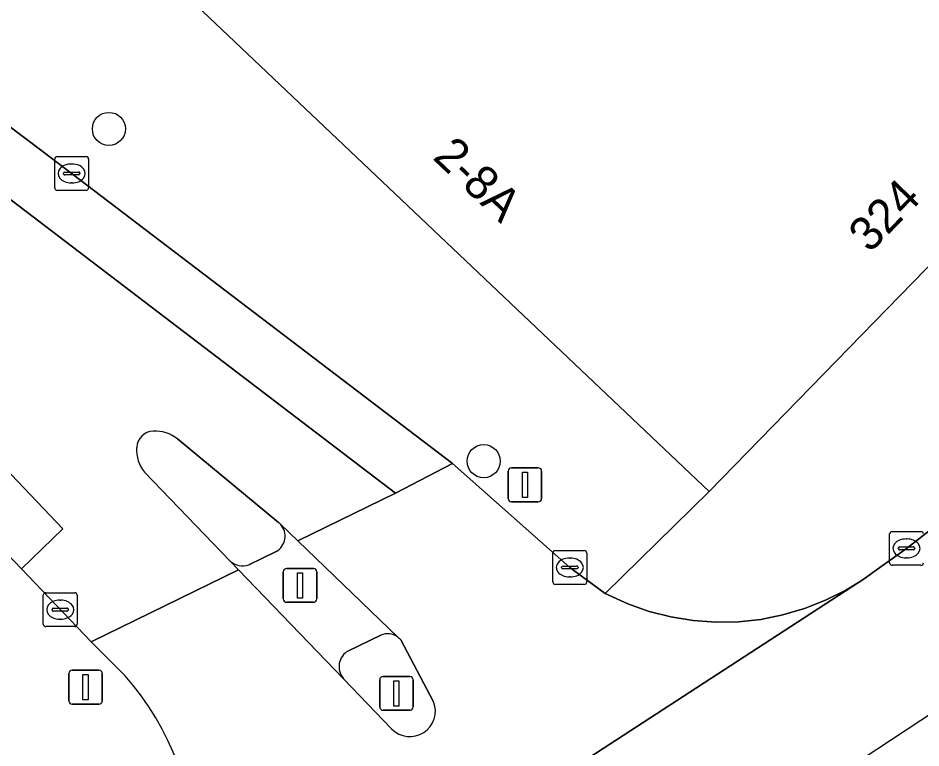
# Model space of a CAD drawing. Extents: x 159217 to 160349, y 381246 to 382172.
# Drawn here: x 160135.59 to 160162.26, y 381628.44 to 381650.01 of the extents above; entities that cross this region are included whole.
import ezdxf

# ---------------------------------------------------------------- set-up
doc = ezdxf.new("R2010")
doc.units = 0
for name, color, linetype in [('IMGEO_Boom', 7, 'Continuous'), ('IMGEO_Kolk', 7, 'Continuous'), ('IMGEO_Lichtmast', 7, 'Continuous'), ('IMGEO_Pand', 7, 'Continuous'), ('IMGEO_Pand_nummerreeks', 7, 'Continuous'), ('IMGEO_Rijbaan_lokaal_gesloten', 7, 'Continuous'), ('IMGEO_Rijbaan_lokaal_open', 7, 'Continuous'), ('IMGEO_Verkeerseiland_gesloten', 7, 'Continuous'), ('IMGEO_Verkeerseiland_open', 7, 'Continuous'), ('IMGEO_Verkeersregelinstallatiepaal', 7, 'Continuous'), ('IMGEO_Voetpad_open', 7, 'Continuous')]:
    doc.layers.add(name, color=color, linetype=linetype)

msp = doc.modelspace()

# ---------------------------------------------------------------- linework, layer by layer
at = {"layer": 'IMGEO_Boom'}
for centre in [(160138.273, 381646.733), (160149.345, 381636.915)]:
    msp.add_circle(centre, 0.489, dxfattribs=at)
at = {"layer": 'IMGEO_Kolk'}
for p, q in [((160136.672, 381644.99), (160136.672, 381645.842)), ((160136.747, 381645.916), (160137.599, 381645.916)), ((160137.673, 381645.842), (160137.673, 381644.99)), ((160136.974, 381645.459), (160137.372, 381645.459)), ((160137.16, 381645.696), (160137.185, 381645.696)), ((160136.931, 381645.41), (160136.931, 381645.422)), ((160137.369, 381645.373), (160136.971, 381645.373)), ((160137.415, 381645.422), (160137.415, 381645.41)), ((160137.183, 381645.136), (160137.158, 381645.136)), ((160137.599, 381644.916), (160136.747, 381644.916)), ((160161.411, 381634.838), (160162.263, 381634.838)), ((160161.336, 381633.912), (160161.336, 381634.764)), ((160161.824, 381634.618), (160161.849, 381634.618)), ((160151.464, 381634.274), (160152.316, 381634.274)), ((160161.595, 381634.332), (160161.595, 381634.344)), ((160162.033, 381634.295), (160161.635, 381634.295)), ((160161.638, 381634.381), (160162.036, 381634.381)), ((160162.079, 381634.344), (160162.079, 381634.332)), ((160151.389, 381633.348), (160151.389, 381634.2)), ((160151.877, 381634.054), (160151.902, 381634.054)), ((160152.39, 381634.2), (160152.39, 381633.348)), ((160161.847, 381634.058), (160161.822, 381634.058)), ((160151.648, 381633.768), (160151.648, 381633.78)), ((160152.086, 381633.731), (160151.688, 381633.731)), ((160151.691, 381633.817), (160152.089, 381633.817)), ((160152.132, 381633.78), (160152.132, 381633.768)), ((160162.263, 381633.838), (160161.411, 381633.838)), ((160151.9, 381633.494), (160151.875, 381633.494)), ((160152.316, 381633.274), (160151.464, 381633.274)), ((160136.335, 381632.101), (160136.335, 381632.953)), ((160136.41, 381633.027), (160137.262, 381633.027)), ((160137.336, 381632.953), (160137.336, 381632.101)), ((160136.823, 381632.807), (160136.848, 381632.807)), ((160136.594, 381632.521), (160136.594, 381632.533)), ((160137.032, 381632.484), (160136.634, 381632.484)), ((160136.637, 381632.57), (160137.035, 381632.57)), ((160137.078, 381632.533), (160137.078, 381632.521)), ((160136.846, 381632.247), (160136.821, 381632.247)), ((160137.262, 381632.027), (160136.41, 381632.027))]:
    msp.add_line(p, q, dxfattribs=at)
for points in [[(160136.672, 381644.99), (160136.672, 381645.842)], [(160136.747, 381645.916), (160137.599, 381645.916)], [(160137.673, 381645.842), (160137.673, 381644.99)], [(160137.599, 381644.916), (160136.747, 381644.916)], [(160161.411, 381634.838), (160162.263, 381634.838)], [(160161.336, 381633.912), (160161.336, 381634.764)], [(160151.464, 381634.274), (160152.316, 381634.274)], [(160151.389, 381633.348), (160151.389, 381634.2)], [(160152.39, 381634.2), (160152.39, 381633.348)], [(160162.263, 381633.838), (160161.411, 381633.838)], [(160152.316, 381633.274), (160151.464, 381633.274)], [(160136.335, 381632.101), (160136.335, 381632.953)], [(160136.41, 381633.027), (160137.262, 381633.027)], [(160137.336, 381632.953), (160137.336, 381632.101)], [(160137.262, 381632.027), (160136.41, 381632.027)]]:
    msp.add_lwpolyline(points, dxfattribs=at)
for centre, radius, start, end in [((160136.749, 381645.84), 0.0765, 91.552, 178.448), ((160136.749, 381645.84), 0.0765, 91.552, 178.448), ((160137.597, 381645.84), 0.0765, 1.552, 88.448), ((160137.597, 381645.84), 0.0765, 1.552, 88.448), ((160136.971, 381645.419), 0.0403, 85.8775, 175.7526), ((160137.376, 381645.421), 0.0386, 1.7309, 96.639), ((160136.968, 381645.409), 0.0366, 178.938, 274.7102), ((160137.372, 381645.416), 0.043, 264.8664, 352.4533), ((160136.749, 381644.992), 0.0765, 181.552, 268.448), ((160136.749, 381644.992), 0.0765, 181.552, 268.448), ((160137.597, 381644.992), 0.0765, 271.552, 358.448), ((160137.597, 381644.992), 0.0765, 271.552, 358.448), ((160161.413, 381634.762), 0.0765, 91.552, 178.448), ((160161.413, 381634.762), 0.0765, 91.552, 178.448), ((160162.261, 381634.762), 0.0765, 1.552, 88.448), ((160162.261, 381634.762), 0.0765, 1.552, 88.448), ((160151.466, 381634.198), 0.0765, 91.552, 178.448), ((160151.466, 381634.198), 0.0765, 91.552, 178.448), ((160152.314, 381634.198), 0.0765, 1.552, 88.448), ((160152.314, 381634.198), 0.0765, 1.552, 88.448), ((160161.635, 381634.341), 0.0403, 85.8775, 175.7526), ((160161.632, 381634.331), 0.0366, 178.938, 274.7102), ((160162.036, 381634.338), 0.043, 264.8664, 352.4533), ((160162.04, 381634.343), 0.0386, 1.7309, 96.639), ((160151.688, 381633.777), 0.0403, 85.8775, 175.7526), ((160151.685, 381633.767), 0.0366, 178.938, 274.7102), ((160152.089, 381633.774), 0.043, 264.8664, 352.4533), ((160152.093, 381633.779), 0.0386, 1.7309, 96.639), ((160161.413, 381633.914), 0.0765, 181.552, 268.448), ((160161.413, 381633.914), 0.0765, 181.552, 268.448), ((160162.261, 381633.914), 0.0765, 271.552, 358.448), ((160162.261, 381633.914), 0.0765, 271.552, 358.448), ((160151.466, 381633.35), 0.0765, 181.552, 268.448), ((160151.466, 381633.35), 0.0765, 181.552, 268.448), ((160152.314, 381633.35), 0.0765, 271.552, 358.448), ((160152.314, 381633.35), 0.0765, 271.552, 358.448), ((160136.412, 381632.951), 0.0765, 91.552, 178.448), ((160136.412, 381632.951), 0.0765, 91.552, 178.448), ((160137.26, 381632.951), 0.0765, 1.552, 88.448), ((160137.26, 381632.951), 0.0765, 1.552, 88.448), ((160136.634, 381632.53), 0.0403, 85.8775, 175.7526), ((160136.631, 381632.52), 0.0366, 178.938, 274.7102), ((160137.035, 381632.527), 0.043, 264.8664, 352.4533), ((160137.039, 381632.532), 0.0386, 1.7309, 96.639), ((160136.412, 381632.103), 0.0765, 181.552, 268.448), ((160136.412, 381632.103), 0.0765, 181.552, 268.448), ((160137.26, 381632.103), 0.0765, 271.552, 358.448), ((160137.26, 381632.103), 0.0765, 271.552, 358.448)]:
    msp.add_arc(centre, radius, start, end, dxfattribs=at)
for centre, major_axis, ratio, start_param, end_param in [((160137.159, 381645.416), (-0.387, 0.002), 0.722429, 4.712389, 7.853982), ((160137.184, 381645.416), (-0.39, 0.002), 0.717154, 1.570796, 4.712389), ((160161.823, 381634.338), (-0.387, 0.002), 0.722429, 4.712389, 7.853982), ((160161.848, 381634.338), (-0.39, 0.002), 0.717154, 1.570796, 4.712389), ((160151.876, 381633.774), (-0.387, 0.002), 0.722429, 4.712389, 7.853982), ((160151.901, 381633.774), (-0.39, 0.002), 0.717154, 1.570796, 4.712389), ((160136.822, 381632.527), (-0.387, 0.002), 0.722429, 4.712389, 7.853982), ((160136.847, 381632.527), (-0.39, 0.002), 0.717154, 1.570796, 4.712389)]:
    msp.add_ellipse(centre, major_axis=major_axis, ratio=ratio, start_param=start_param, end_param=end_param, dxfattribs=at)
at = {"layer": 'IMGEO_Lichtmast'}
for p, q in [((160146.373, 381630.554), (160147.163, 381630.554)), ((160147.163, 381630.554), (160146.373, 381630.554)), ((160146.273, 381629.654), (160146.273, 381630.454)), ((160146.273, 381630.454), (160146.273, 381629.654)), ((160147.263, 381630.454), (160147.263, 381629.654)), ((160147.263, 381629.654), (160147.263, 381630.454)), ((160147.163, 381629.554), (160146.373, 381629.554)), ((160146.373, 381629.554), (160147.163, 381629.554))]:
    msp.add_line(p, q, dxfattribs=at)
msp.add_lwpolyline([(160146.693, 381630.429), (160146.843, 381630.429), (160146.843, 381629.679), (160146.693, 381629.679), (160146.693, 381630.429)], dxfattribs=at)
for centre, start, end in [((160146.373, 381630.454), 90, 180), ((160146.373, 381630.454), 90, 180), ((160147.163, 381630.454), 0, 90), ((160147.163, 381630.454), 360, 90), ((160146.373, 381629.654), 180, 270), ((160146.373, 381629.654), 180, 270), ((160147.163, 381629.654), 270, 0), ((160147.163, 381629.654), 270, 0)]:
    msp.add_arc(centre, 0.1, start, end, dxfattribs=at)
at = {"layer": 'IMGEO_Pand'}
msp.add_lwpolyline([(160154.626, 381665.044), (160140.478, 381650.752), (160156.005, 381636.02), (160169.539, 381649.911), (160169.728, 381650.105)], close=True, dxfattribs=at)
at = {"layer": 'IMGEO_Rijbaan_lokaal_gesloten'}
for points in [[(160068.226, 381567.865), (160095.673, 381586.064), (160128.623, 381607.912), (160140.09, 381615.515), (160156.598, 381625.529), (160171.421, 381635.297), (160187.922, 381660.808), (160192.653, 381669.888), (160214.799, 381712.395)], [(160195.4, 381675.172), (160192.483, 381669.642), (160190.409, 381665.724), (160188.106, 381661.73), (160185.188, 381657.275), (160182.04, 381652.59), (160178.585, 381647.981), (160174.132, 381642.912), (160167.068, 381636.152), (160166.394, 381635.674), (160165.31, 381637.041), (160161.833, 381634.337), (160160.845, 381633.624), (160160.612, 381633.458), (160160.414, 381633.335), (160138.741, 381619.241), (160139.591, 381617.866), (160137.265, 381616.308), (160135.358, 381615.03), (160108.254, 381596.98), (160074.47, 381574.782)], [(160126.592, 381644.936), (160131.215, 381638.492), (160131.981, 381637.563), (160133.757, 381635.748), (160135.688, 381633.73), (160136.916, 381634.916), (160133.463, 381638.534), (160132.501, 381639.642), (160127.916, 381646.107), (160126.96, 381647.28), (160103.052, 381670.487)], [(160153.601, 381632.7), (160152.936, 381633.005), (160151.89, 381633.774), (160148.425, 381636.844), (160146.742, 381635.97), (160143.853, 381634.559), (160146.806, 381631.719)], [(160146.626, 381629.005), (160145.207, 381630.487), (160142.103, 381633.704), (160137.745, 381631.575), (160138.751, 381630.574)], [(160137.64, 381618.525), (160138.741, 381619.241), (160160.414, 381633.335), (160160.045, 381633.106), (160159.448, 381632.807), (160158.827, 381632.562), (160158.187, 381632.373), (160157.533, 381632.242), (160156.869, 381632.171), (160156.202, 381632.158), (160155.536, 381632.206), (160154.877, 381632.313), (160154.23, 381632.478), (160153.601, 381632.7)], [(160146.893, 381631.635), (160147.865, 381629.805)]]:
    msp.add_lwpolyline(points, dxfattribs=at)
msp.add_lwpolyline([(160115.859, 381663.28), (160115.297, 381663.842), (160105.702, 381673.11), (160105.629, 381673.181), (160104.423, 381671.913), (160121.096, 381655.729), (160122.921, 381654.142), (160146.742, 381635.97), (160148.425, 381636.844), (160136.331, 381646.058), (160129.343, 381651.339), (160123.445, 381655.936), (160123.343, 381656.008)], close=True, dxfattribs=at)
for centre, radius, start, end in [((160146.525, 381631.341), 0.471, 38.6342, 53.3759), ((160132.511, 381625.074), 8.318, 318.7079, 41.3963), ((160147.166, 381629.529), 0.752, 224.1589, 21.5403)]:
    msp.add_arc(centre, radius, start, end, dxfattribs=at)
at = {"layer": 'IMGEO_Rijbaan_lokaal_open'}
for points in [[(160122.921, 381654.142), (160121.096, 381655.729), (160104.423, 381671.913), (160103.052, 381670.487), (160126.96, 381647.28), (160127.916, 381646.107), (160132.501, 381639.642), (160133.463, 381638.534), (160136.916, 381634.916), (160135.688, 381633.73), (160137.745, 381631.575), (160142.103, 381633.704), (160141.851, 381633.965), (160139.329, 381636.586)], [(160143.349, 381635.044), (160143.853, 381634.559), (160146.742, 381635.97), (160122.921, 381654.142)], [(160140.303, 381637.573), (160143.284, 381635.106)]]:
    msp.add_lwpolyline(points, dxfattribs=at)
for centre, radius, start, end in [((160139.612, 381637.285), 0.52, 93.3475, 176.3), ((160139.623, 381636.695), 1.111, 52.2334, 92.0928), ((160140.154, 381637.256), 1.063, 176.6116, 219.0818), ((160142.921, 381634.661), 0.574, 41.8675, 50.8389)]:
    msp.add_arc(centre, radius, start, end, dxfattribs=at)
at = {"layer": 'IMGEO_Verkeerseiland_gesloten'}
for points in [[(160143.284, 381635.106), (160140.303, 381637.573)], [(160139.329, 381636.586), (160141.851, 381633.965)], [(160142.407, 381633.857), (160143.217, 381634.247)]]:
    msp.add_lwpolyline(points, dxfattribs=at)
for centre, radius, start, end in [((160139.612, 381637.285), 0.52, 93.3475, 176.3), ((160139.623, 381636.695), 1.111, 52.2334, 92.0928), ((160140.154, 381637.256), 1.063, 176.6116, 219.0818), ((160142.921, 381634.661), 0.574, 41.8675, 50.8389), ((160142.955, 381634.7), 0.523, 300.0455, 41.1464), ((160142.22, 381634.381), 0.556, 228.3949, 289.6201)]:
    msp.add_arc(centre, radius, start, end, dxfattribs=at)
at = {"layer": 'IMGEO_Verkeerseiland_open'}
for points in [[(160146.308, 381631.771), (160145.348, 381631.311)], [(160147.865, 381629.805), (160146.893, 381631.635)], [(160145.207, 381630.487), (160146.626, 381629.005)]]:
    msp.add_lwpolyline(points, dxfattribs=at)
for centre, radius, start, end in [((160146.513, 381631.326), 0.49, 53.2917, 114.7862), ((160146.525, 381631.341), 0.471, 38.6342, 53.3759), ((160145.604, 381630.843), 0.533, 118.6839, 221.8957), ((160147.166, 381629.529), 0.752, 224.1589, 21.5403)]:
    msp.add_arc(centre, radius, start, end, dxfattribs=at)
at = {"layer": 'IMGEO_Verkeersregelinstallatiepaal'}
for p, q in [((160150.168, 381636.716), (160150.958, 381636.716)), ((160150.958, 381636.716), (160150.168, 381636.716)), ((160150.068, 381635.816), (160150.068, 381636.616)), ((160150.068, 381636.616), (160150.068, 381635.816)), ((160151.058, 381636.616), (160151.058, 381635.816)), ((160151.058, 381635.816), (160151.058, 381636.616)), ((160150.958, 381635.716), (160150.168, 381635.716)), ((160150.168, 381635.716), (160150.958, 381635.716)), ((160143.526, 381633.745), (160144.316, 381633.745)), ((160144.316, 381633.745), (160143.526, 381633.745)), ((160143.426, 381632.845), (160143.426, 381633.645)), ((160143.426, 381633.645), (160143.426, 381632.845)), ((160144.416, 381633.645), (160144.416, 381632.845)), ((160144.416, 381632.845), (160144.416, 381633.645)), ((160144.316, 381632.745), (160143.526, 381632.745)), ((160143.526, 381632.745), (160144.316, 381632.745)), ((160137.087, 381629.838), (160137.087, 381630.638)), ((160137.087, 381630.638), (160137.087, 381629.838)), ((160137.187, 381630.738), (160137.977, 381630.738)), ((160137.977, 381630.738), (160137.187, 381630.738)), ((160138.077, 381630.638), (160138.077, 381629.838)), ((160138.077, 381629.838), (160138.077, 381630.638)), ((160137.977, 381629.738), (160137.187, 381629.738)), ((160137.187, 381629.738), (160137.977, 381629.738))]:
    msp.add_line(p, q, dxfattribs=at)
for points in [[(160150.488, 381636.591), (160150.638, 381636.591), (160150.638, 381635.841), (160150.488, 381635.841), (160150.488, 381636.591)], [(160143.846, 381633.62), (160143.996, 381633.62), (160143.996, 381632.87), (160143.846, 381632.87), (160143.846, 381633.62)], [(160137.507, 381630.613), (160137.657, 381630.613), (160137.657, 381629.863), (160137.507, 381629.863), (160137.507, 381630.613)]]:
    msp.add_lwpolyline(points, dxfattribs=at)
for centre, start, end in [((160150.168, 381636.616), 90, 180), ((160150.168, 381636.616), 90, 180), ((160150.958, 381636.616), 0, 90), ((160150.958, 381636.616), 360, 90), ((160150.168, 381635.816), 180, 270), ((160150.168, 381635.816), 180, 270), ((160150.958, 381635.816), 270, 0), ((160150.958, 381635.816), 270, 0), ((160143.526, 381633.645), 90, 180), ((160143.526, 381633.645), 90, 180), ((160144.316, 381633.645), 0, 90), ((160144.316, 381633.645), 360, 90), ((160143.526, 381632.845), 180, 270), ((160143.526, 381632.845), 180, 270), ((160144.316, 381632.845), 270, 0), ((160144.316, 381632.845), 270, 0), ((160137.187, 381630.638), 90, 180), ((160137.187, 381630.638), 90, 180), ((160137.977, 381630.638), 0, 90), ((160137.977, 381630.638), 360, 90), ((160137.187, 381629.838), 180, 270), ((160137.187, 381629.838), 180, 270), ((160137.977, 381629.838), 270, 0), ((160137.977, 381629.838), 270, 0)]:
    msp.add_arc(centre, 0.1, start, end, dxfattribs=at)
at = {"layer": 'IMGEO_Voetpad_open'}
for points in [[(160129.343, 381651.339), (160136.331, 381646.058), (160148.425, 381636.844), (160151.89, 381633.774), (160152.936, 381633.005), (160156.005, 381636.02), (160140.478, 381650.752)], [(160169.539, 381649.911), (160156.005, 381636.02), (160152.936, 381633.005), (160153.601, 381632.7), (160154.23, 381632.478), (160154.877, 381632.313), (160155.536, 381632.206), (160156.202, 381632.158), (160156.869, 381632.171), (160157.533, 381632.242), (160158.187, 381632.373), (160158.827, 381632.562), (160159.448, 381632.807), (160160.045, 381633.106), (160160.414, 381633.335), (160160.612, 381633.458), (160160.845, 381633.624), (160161.833, 381634.337), (160165.31, 381637.041)], [(160138.751, 381630.574), (160137.745, 381631.575), (160135.688, 381633.73), (160133.757, 381635.748)], [(160143.853, 381634.559), (160143.349, 381635.044)], [(160146.806, 381631.719), (160143.853, 381634.559)], [(160143.217, 381634.247), (160142.407, 381633.857)], [(160141.851, 381633.965), (160142.103, 381633.704), (160145.207, 381630.487)], [(160145.348, 381631.311), (160146.308, 381631.771)]]:
    msp.add_lwpolyline(points, dxfattribs=at)
for centre, radius, start, end in [((160142.955, 381634.7), 0.523, 300.0455, 41.1464), ((160142.22, 381634.381), 0.556, 228.3949, 289.6201), ((160146.513, 381631.326), 0.49, 53.2917, 114.7862), ((160145.604, 381630.843), 0.533, 118.6839, 221.8957), ((160132.511, 381625.074), 8.318, 318.7079, 41.3963)]:
    msp.add_arc(centre, radius, start, end, dxfattribs=at)

# ---------------------------------------------------------------- texts
at = {"layer": 'IMGEO_Pand_nummerreeks'}
for s, rotation, p in [('2-8A', 316.505, (160147.81, 381645.863)), ('324', 45.7458, (160160.752, 381643.042))]:
    msp.add_text(s, height=1, rotation=rotation, dxfattribs=at).set_placement(p)

doc.saveas('drawing.dxf')
